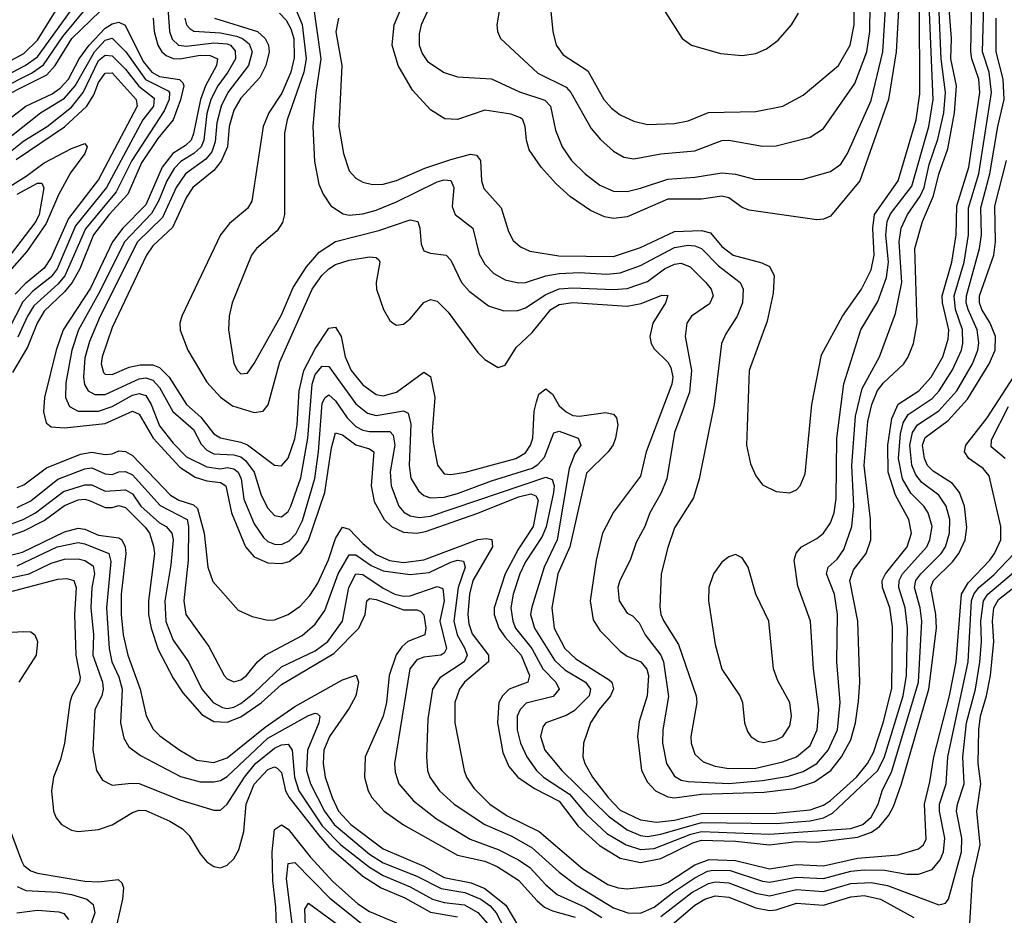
# Model space of a CAD drawing. Header units: inches. Extents: x 884549 to 1028252, y 526810 to 653624.
# Tile 609 of 656: x 971698 to 974603, y 556483 to 559125. Entities that reach past the tile are written whole.
import ezdxf

# ---------------------------------------------------------------- set-up
doc = ezdxf.new("R2010")
doc.units = ezdxf.units.IN
doc.header["$MEASUREMENT"] = 0
doc.layers.add('A9575', color=7, linetype='Continuous')

msp = doc.modelspace()

# ---------------------------------------------------------------- linework, layer by layer
at = {"layer": 'A9575', "color": 5}
for points, elevation in [([(972489.6, 559210), (972531.5, 559111.5), (972542.5, 559010), (972536.2, 558970), (972487.1, 558830), (972478.7, 558790), (972478.9, 558550), (972473, 558527), (972457.7, 558502.3), (972396.9, 558450), (972381.4, 558430), (972325, 558290), (972316.1, 558250), (972314, 558210), (972330, 558111), (972340.3, 558090), (972350, 558080.3), (972370, 558082), (972390, 558110.3), (972470, 558254.3), (972504.7, 558335.3), (972544.2, 558395.8), (972581, 558439), (972630, 558470.4), (972757.2, 558502.8), (972850, 558534.5), (972872.7, 558530), (972878.9, 558510), (972882.8, 558462.8), (972890, 558443.6), (972910, 558436), (972955.8, 558430), (972970, 558415.8), (973001.2, 558350), (973024.1, 558324.1), (973081.3, 558281.3), (973125.9, 558265.9), (973167.5, 558267.5), (973190, 558274.7), (973250, 558314.6), (973290, 558330.7), (973330, 558334.5), (973450, 558328.7), (973490, 558331.6), (973550, 558352.4), (973600.9, 558390), (973630, 558404), (973650, 558406.5), (973675.8, 558395.8), (973722.8, 558350), (973738, 558330), (973744.2, 558310), (973733.4, 558286.6), (973680.1, 558250), (973666.1, 558230), (973661.9, 558190), (973680.1, 558090), (973673.8, 558026.2), (973630, 557906.9), (973607.6, 557770), (973591, 557729), (973556.8, 557670), (973542.1, 557630), (973517.2, 557582.8), (973499.4, 557530), (973468.3, 557470), (973463.1, 557450), (973466.3, 557410), (973490, 557373.7), (973505.8, 557365.8), (973525.9, 557345.9), (973543.4, 557310), (973589.4, 557250), (973597.6, 557230), (973611.9, 557128.1), (973595.7, 557030), (973594.2, 556990), (973606.3, 556930), (973630, 556893.4), (973650, 556881.6), (973670, 556877.3), (973790, 556871.7), (973890, 556879.9), (973966.6, 556893.4), (974010, 556907), (974050, 556930.4), (974083.8, 556970), (974111, 557030), (974119.2, 557110), (974109.2, 557230), (974110.8, 557370), (974101.9, 557430), (974078.2, 557490), (974083.9, 557510), (974110, 557533.6), (974130, 557562.3), (974153.7, 557630), (974159.1, 557690), (974153.4, 557810), (974164.6, 557955.4), (974183.5, 558036.5), (974234.6, 558130), (974282.2, 558257.8), (974300.6, 558350), (974293.3, 558470), (974298.8, 558510), (974317.2, 558550), (974355.1, 558604.9), (974366.7, 558630), (974381.9, 558698.1), (974407.6, 558772.4), (974424.4, 558850), (974429.8, 558910), (974417.1, 559010), (974410.4, 559170)], 2640), ([(972133.7, 559173.7), (972139.5, 559090), (972147.3, 559067.3), (972166.3, 559050), (972190, 559046.8), (972270, 559056.9), (972310, 559053.9), (972319.2, 559050), (972333.1, 559033.1), (972334.7, 559010), (972312.3, 558970), (972282.5, 558930), (972261.9, 558890), (972250, 558848.9), (972241.1, 558770), (972232.7, 558750), (972211.5, 558730), (972173.2, 558706.8), (972153.7, 558686.3), (972131.9, 558650), (972107.4, 558590), (972086.9, 558553.1), (972006.8, 558470), (971935.1, 558324.9), (971870.9, 558210), (971851.6, 558150), (971834, 558054), (971832.5, 558010), (971844.2, 557984.2), (971870.5, 557970.5), (971930, 557970.3), (971970, 557983.9), (972030, 558017.4), (972050, 558021.8), (972070, 558015.9), (972086, 557990), (972110, 557927.3), (972150, 557875.5), (972190, 557835.8), (972250, 557805.8), (972290, 557800.3), (972310, 557804.3), (972330, 557799.8), (972342.1, 557790), (972350.7, 557770), (972358.6, 557710), (972390, 557637.2), (972417.3, 557597.3), (972430, 557585.8), (972450, 557577.2), (972470, 557576.8), (972492.7, 557587.3), (972512.2, 557607.8), (972532.1, 557647.9), (972568.3, 557771.7), (972579.5, 557850), (972590, 557993.6), (972599.2, 558010), (972610, 558018.2), (972630, 558001), (972664.3, 557950), (972690, 557924.8), (972710, 557914.1), (972730, 557910.3), (972789.8, 557909.8), (972799.4, 557899.4), (972804.4, 557870), (972790.9, 557790.9), (972793.6, 557750), (972816.2, 557690), (972831.7, 557671.7), (972850, 557661.4), (972876.4, 557656.4), (972910, 557659.8), (973250, 557775), (973268.7, 557768.7), (973274.8, 557750), (973273.4, 557730), (973251.7, 557628.3), (973239.5, 557600.5), (973190, 557525.4), (973173.6, 557490), (973153.9, 557430), (973146.7, 557390), (973152.7, 557350), (973161, 557330), (973208.9, 557270), (973241.6, 557210), (973279.9, 557170), (973289.2, 557150), (973271.8, 557128.2), (973191.9, 557108.1), (973174.1, 557090), (973166.1, 557070), (973165.4, 557030), (973175.6, 556990), (973194.6, 556950), (973222.7, 556910), (973243.5, 556890), (973320.3, 556840.3), (973370, 556779.6), (973430, 556724.3), (973487.7, 556690), (973530, 556676.9), (973570, 556679.8), (973677.9, 556722.1), (973710, 556729.6), (973910, 556722.2), (974150, 556738.9), (974185.7, 556750), (974210, 556772.1), (974231.4, 556810), (974242.9, 556850), (974271.8, 556908.2), (974350, 557170), (974360, 557350), (974354.8, 557390), (974338.5, 557450), (974342.2, 557470), (974356.8, 557490), (974417.1, 557550), (974430, 557570.1), (974441.8, 557610), (974443, 557650), (974432.1, 557690), (974410, 557721.9), (974360, 557760), (974341.9, 557781.9), (974330.6, 557810.6), (974324.8, 557870), (974332.4, 557907.6), (974347.3, 557930), (974410, 557971.3), (974462.9, 558030), (974509.4, 558110), (974525.4, 558150), (974527.9, 558172.1), (974522.8, 558210), (974496.6, 558270), (974490.7, 558290), (974491.3, 558310), (974530.4, 558450), (974536, 558490), (974533.8, 558570), (974561, 558670), (974584.2, 558810), (974603, 558890), (974599.9, 558950), (974579, 559030), (974579.6, 559130)], 2540), ([(972184.6, 559130), (972189.6, 559109.6), (972199.4, 559099.4), (972211.8, 559091.8), (972290, 559086.8), (972337, 559077), (972354.7, 559070), (972374.4, 559054.4), (972384.1, 559030), (972373, 558990), (972312.1, 558910), (972292.6, 558870), (972279.5, 558820.5), (972274.9, 558765.1), (972264.8, 558735.2), (972246.4, 558713.6), (972186.6, 558670), (972159.3, 558630), (972118.8, 558541.2), (972045.5, 558470), (971935.2, 558250), (971903.9, 558176.1), (971890, 558127.1), (971885.6, 558070), (971888.9, 558048.9), (971899.2, 558030), (971918.9, 558018.9), (971950, 558019.1), (972050, 558065.8), (972070, 558068), (972090, 558061.7), (972110, 558040.3), (972149, 557969), (972210, 557916), (972232.9, 557872.9), (972250, 557855), (972270, 557844.2), (972330, 557841.7), (972350, 557835.1), (972364.1, 557824.1), (972389.5, 557790), (972410, 557721.8), (972430, 557683.9), (972450, 557662.5), (972470, 557658.2), (972490, 557674.5), (972498.1, 557690), (972527.1, 557772.9), (972547.8, 557890), (972560.8, 558050), (972570, 558078.7), (972590, 558103.3), (972610, 558101.8), (972690, 557991.3), (972724.2, 557964.2), (972750, 557957.1), (972830, 557971.1), (972844.4, 557964.4), (972852.1, 557932.1), (972847, 557810), (972852, 557772), (972874.6, 557734.6), (972890, 557721.7), (972910, 557713.9), (972950, 557716), (972990, 557726.9), (973090, 557764.6), (973210, 557802.2), (973227.1, 557812.9), (973245.9, 557834.1), (973273.8, 557906.2), (973290, 557911.1), (973345.5, 557890), (973353.4, 557870), (973335.4, 557844.6), (973318.8, 557801.2), (973283.8, 557590), (973245.7, 557510), (973208.5, 557391.5), (973205.5, 557370), (973217.1, 557330), (973275.4, 557235.4), (973306.8, 557206.8), (973366.9, 557170), (973382.4, 557150), (973378.2, 557130), (973334, 557086), (973310, 557071.8), (973250.3, 557050), (973241.3, 557038.7), (973234.9, 557010), (973247.1, 556970), (973297.5, 556910), (973434.8, 556774.8), (973490, 556735.1), (973530, 556718), (973550, 556715.5), (973590, 556721.5), (973710, 556756.1), (973930, 556753.8), (974030, 556761.1), (974069.5, 556770.5), (974096.1, 556783.9), (974230, 556910), (974249.4, 556950.6), (974304.8, 557130), (974314.7, 557190), (974317.6, 557330), (974310.6, 557390), (974292.1, 557450), (974292.9, 557470), (974303.2, 557490), (974374.5, 557570), (974383.8, 557590), (974390.2, 557630), (974379.1, 557670), (974365.4, 557690), (974327.8, 557727.8), (974303.3, 557770), (974291.4, 557830), (974296.6, 557903.4), (974304.7, 557935.3), (974319.5, 557960.5), (974390, 558007.4), (974410.7, 558030), (974450, 558091.9), (974476.6, 558150), (974480.6, 558170), (974479.6, 558210), (974459.3, 558270), (974455.4, 558310), (974484.8, 558410), (974498, 558490), (974497.7, 558570), (974528.3, 558670), (974565.9, 558910), (974558.8, 558970), (974538.8, 559030), (974542.9, 559170)], 2560), ([(972272.8, 559130), (972399.5, 559090), (972422.3, 559070), (972432.1, 559050), (972434.1, 559030), (972423.5, 558990), (972405.8, 558954.2), (972350, 558893.9), (972330, 558858.1), (972316.1, 558810), (972310.5, 558750), (972291.9, 558708.1), (972270, 558679.8), (972208.3, 558630), (972190, 558601.5), (972148.4, 558511.6), (972090, 558457.9), (972071.6, 558430), (971970, 558216.5), (971940.7, 558130), (971937.9, 558110), (971944.6, 558084.6), (971950, 558079.1), (971970, 558078.3), (972020.4, 558099.6), (972052.8, 558107.2), (972090, 558106.7), (972110, 558099), (972138.9, 558070), (972189.8, 557990), (972232.1, 557952.1), (972270, 557903.6), (972290, 557891.7), (972350, 557879.1), (972370, 557870.5), (972450, 557811.2), (972470, 557808.6), (972490, 557831.6), (972510, 557888.4), (972516.6, 557930), (972522.3, 558030), (972536.2, 558090), (972570, 558153.6), (972610, 558214.7), (972615.6, 558215.6), (972630, 558217.6), (972646.1, 558190), (972657.8, 558130), (972676.1, 558090), (972710, 558047.7), (972750, 558019.1), (972770, 558015.1), (972810, 558025.9), (972890, 558084.7), (972910, 558072.1), (972922.6, 558010), (972914.5, 557910), (972917.4, 557877.4), (972931, 557811), (972950, 557785.1), (972970, 557782.8), (973013.7, 557790), (973161.4, 557830), (973190, 557847.6), (973205.4, 557870), (973211.5, 557890), (973216.3, 557970), (973222.6, 557997.4), (973230, 558020.1), (973250, 558036.4), (973270, 558019.8), (973290, 557985.7), (973310, 557967.7), (973330, 557957.6), (973350, 557955.4), (973426.4, 557966.4), (973450, 557960.8), (973459.1, 557950), (973463.2, 557930), (973455.9, 557890), (973449.2, 557870.8), (973434.2, 557850), (973370, 557787.3), (973320.8, 557570), (973285.6, 557490), (973268.1, 557390), (973274.9, 557330), (973305.9, 557270), (973339.1, 557239.1), (973437.1, 557177.1), (973445.1, 557170), (973450.3, 557150.3), (973441.5, 557130), (973407.4, 557090), (973382.2, 557050), (973361.3, 556990), (973359.4, 556950), (973365.3, 556930), (973388, 556890), (973434.1, 556830), (973470, 556792.9), (973530, 556764.6), (973577.2, 556757.2), (973630, 556763.2), (973710, 556783.3), (973930, 556783.6), (974030, 556793.9), (974070, 556807.8), (974090, 556821), (974167.4, 556890), (974199.9, 556930), (974217.1, 556962.9), (974245.8, 557050), (974271.3, 557151.3), (974273.3, 557333.3), (974265.2, 557390), (974243.6, 557450), (974243, 557470), (974252.3, 557490), (974316.8, 557570), (974329, 557610), (974321.3, 557650), (974281.8, 557721.8), (974260.7, 557790), (974259.2, 557870), (974271.4, 557948.6), (974289.7, 557990.3), (974350.9, 558030), (974387.5, 558070), (974421.7, 558130), (974437.8, 558182.2), (974439.3, 558210), (974420.7, 558290), (974420.1, 558310), (974448.2, 558410), (974461.1, 558490), (974463.7, 558576.3), (974498.8, 558690), (974530.8, 558910), (974528.4, 558950), (974507.3, 559010), (974504.7, 559030), (974507.4, 559190)], 2580), ([(972464.2, 559144.2), (972483.9, 559123.9), (972498.2, 559098.2), (972506.9, 559070), (972507.8, 559012.2), (972497.8, 558970), (972471.1, 558908.9), (972432.9, 558850), (972415.8, 558810), (972382.8, 558590), (972370, 558568.5), (972316.3, 558523.7), (972290.1, 558490), (972175.6, 558250), (972170.2, 558230), (972171.3, 558208.7), (972193.7, 558150), (972250, 558055.5), (972290, 558011.1), (972326, 557986), (972390, 557966.5), (972416.2, 557970), (972431, 557989), (972464.8, 558115.2), (972560.3, 558330), (972589.2, 558370.8), (972610, 558389.8), (972630, 558402.4), (972670, 558416.1), (972730, 558425.7), (972750, 558423.5), (972757, 558417), (972760.1, 558410), (972749.6, 558350), (972750.7, 558330), (972771.6, 558270), (972790, 558237.8), (972799.5, 558230), (972810, 558223.8), (972830, 558227.2), (972850, 558242.2), (972890, 558290.7), (972910, 558299.6), (972930, 558294.6), (972961.9, 558261.9), (973050, 558142.9), (973070, 558122.6), (973110, 558099.1), (973130, 558106.3), (973162.4, 558157.6), (973210, 558202.7), (973265, 558270), (973290, 558285.3), (973330, 558291.2), (973490, 558280.1), (973532, 558288), (973592.8, 558312.8), (973610, 558311.8), (973603.9, 558290), (973566, 558230), (973557.1, 558190), (973560.9, 558170), (973570, 558154.5), (973610, 558114.8), (973619, 558099), (973625.1, 558070), (973622.5, 558050), (973546.1, 557850), (973530, 557778.4), (973450, 557672), (973417.9, 557610), (973398.7, 557530), (973380.7, 557410), (973390, 557354), (973410, 557322.7), (973470, 557261.8), (973490, 557247.2), (973530.2, 557230.2), (973548.8, 557208.8), (973553.3, 557190), (973549.5, 557130.5), (973526, 557054), (973520.5, 557010), (973533.1, 556910), (973550, 556875), (973573.6, 556850), (973610, 556831.7), (973630, 556829.5), (973710, 556840), (973894.6, 556845.4), (973983.6, 556856.4), (974043.6, 556876.4), (974091.7, 556910), (974122.9, 556950), (974150, 557000.4), (974164, 557050), (974173.3, 557113.3), (974177.2, 557170), (974170.8, 557350), (974147.9, 557470), (974158.3, 557501.7), (974195.5, 557550), (974209.6, 557590), (974208.8, 557651.2), (974189.8, 557810), (974200.7, 557939.3), (974212, 557990), (974228.8, 558031.2), (974246.4, 558053.6), (974306.4, 558110), (974319.6, 558130), (974334.9, 558170), (974345.7, 558230), (974339.7, 558450), (974361.5, 558530), (974394.2, 558605.8), (974410.1, 558669.9), (974436.2, 558743.8), (974456.6, 558850), (974462.2, 558930), (974445.1, 559010), (974447.1, 559070), (974439.6, 559170)], 2620), ([(972564, 559170), (972585.8, 559010), (972571.1, 558910), (972562.8, 558810), (972567.2, 558707.2), (972580.3, 558640.3), (972593.3, 558610), (972615.6, 558575.6), (972651.9, 558551.9), (972670, 558548.9), (972710, 558552.6), (972750, 558563.4), (972810, 558587.8), (972930, 558647.2), (972950, 558652.4), (972970, 558650.6), (972978.7, 558630), (972974, 558574), (972982.5, 558550), (973035.1, 558510), (973053.5, 558433.5), (973070, 558403.7), (973096.7, 558376.7), (973130, 558357.7), (973170, 558348.4), (973190, 558349.7), (973250.6, 558369.4), (973290, 558376), (973350, 558378.9), (973430, 558373.9), (973470, 558378.4), (973530, 558399.9), (973630, 558453.4), (973670, 558459.8), (973690, 558458.4), (973710, 558449.7), (973759.4, 558399.4), (973824.2, 558350), (973833, 558330), (973830.9, 558290), (973815.1, 558250), (973781.3, 558198.7), (973769.1, 558170), (973746.6, 557990), (973703.1, 557770), (973685.9, 557714.1), (973630, 557626.3), (973610, 557567.8), (973591, 557490), (973586.9, 557393.1), (973589.8, 557369.8), (973598.3, 557350), (973641.6, 557281.6), (973694.3, 557130), (973695.7, 557110), (973678, 557010), (973679.4, 556990), (973690, 556958), (973715, 556935), (973750, 556922.2), (973790, 556915.4), (973870, 556917), (973950, 556935.7), (973990, 556950.4), (974030, 556983.8), (974050.9, 557030), (974056.4, 557090), (974040.5, 557210), (974031.5, 557350), (973994, 557454), (973983.4, 557530), (973988.9, 557551.1), (974005, 557570), (974050, 557594.1), (974070, 557610.2), (974090, 557640.6), (974100.9, 557670), (974107.3, 557712.7), (974109.3, 557890), (974129.4, 558050.6), (974179.7, 558210), (974230, 558293.5), (974255.8, 558364.2), (974261.3, 558410), (974253.5, 558490), (974257.4, 558530), (974267.8, 558552.2), (974330, 558634.2), (974380.2, 558810), (974393.3, 558890), (974381.3, 559170)], 2660), ([(972638.4, 559130), (972630.8, 559089.2), (972647.8, 558990), (972639.2, 558810), (972653.1, 558730), (972670, 558679.7), (972690, 558657.3), (972710, 558646), (972738.9, 558638.9), (972770, 558639.9), (972810, 558651.1), (972893.1, 558686.9), (972970, 558712.8), (973028.3, 558728.3), (973045.9, 558725.9), (973057.7, 558710), (973060.5, 558650), (973066.9, 558626.9), (973118.7, 558570), (973140.2, 558500.2), (973154, 558474), (973175.3, 558455.3), (973202.6, 558442.6), (973288.7, 558428.7), (973450, 558426.1), (973530, 558453.2), (973630, 558500.7), (973710, 558503), (973735.9, 558495.9), (973770, 558455.7), (973803.6, 558430), (973888, 558408), (973910, 558397), (973924, 558370), (973921.3, 558318.7), (973903.9, 558236.1), (973850.1, 558089.9), (973842.7, 557870), (973854.5, 557814.5), (973870, 557779.1), (973890, 557752.7), (973930, 557733.4), (973970, 557729), (973990, 557738), (974001.1, 557750), (974015.3, 557784.7), (974035.3, 557990), (974064.1, 558135.9), (974125.4, 558250), (974181.9, 558330), (974210, 558387.3), (974218.9, 558430), (974215.3, 558510), (974220.2, 558550), (974289.7, 558650), (974342.9, 558830), (974354, 558906), (974352.9, 559170)], 2680), ([(974293.5, 559190), (974284.6, 559030), (974261.7, 558890), (974176.8, 558650), (974090, 558545.5), (974070, 558536.8), (974050, 558535), (973850, 558563.1), (973830, 558571.5), (973790, 558599.7), (973770, 558604.9), (973710, 558596), (973610, 558595.3), (973490, 558543.6), (973450, 558539), (973423.9, 558543.9), (973382.3, 558562.3), (973322.8, 558602.8), (973280.8, 558640.8), (973236.9, 558690), (973201.6, 558741.6), (973193.3, 558770), (973189.5, 558810), (973182.5, 558830), (973175.7, 558835.7), (973146.8, 558846.8), (973070, 558858.5), (972990, 558830.6), (972952.3, 558832.3), (972910, 558859.7), (972857.1, 558917.1), (972814.1, 558990), (972797.2, 559050), (972802.8, 559110), (972828.7, 559170)], 2720), ([(972901.2, 559150), (972882.7, 559110), (972876.4, 559083.6), (972876.9, 559050), (972885, 559025), (972901.4, 559001.4), (972950, 558969.5), (972990, 558956.6), (973090, 558951.2), (973172.2, 558912.2), (973247.5, 558887.5), (973263.6, 558870), (973279.3, 558799.3), (973298.4, 558750), (973325.9, 558710), (973366.1, 558670), (973410, 558637.1), (973450, 558619.1), (973490, 558618.1), (973530, 558628.5), (973610, 558654.4), (973690, 558660.2), (973770, 558673.3), (973809.7, 558669.7), (973870, 558653.7), (974010, 558654.3), (974090, 558676.8), (974120.8, 558699.2), (974140.9, 558730), (974210, 558887.2), (974244.6, 559030), (974255.1, 559190)], 2740), ([(973113, 559150), (973106, 559110), (973108, 559090), (973116.9, 559070), (973227, 558967), (973310, 558926.5), (973323.7, 558910), (973384.1, 558804.1), (973411.5, 558771.5), (973450, 558737.3), (973480, 558720), (973510, 558714.4), (973590, 558729.2), (973690, 558738.7), (973770, 558769.1), (973790, 558769.6), (973890, 558751.9), (973930, 558752.7), (974030, 558779), (974070, 558804.5), (974162.6, 558937.4), (974197.4, 559030), (974206.8, 559090), (974207.7, 559167.7)], 2760), ([(973265.3, 559150), (973270.8, 559090), (973280.8, 559050), (973301.7, 559021.7), (973374, 558974), (973421.7, 558890), (973444.3, 558864.3), (973470, 558844.3), (973510, 558825.4), (973550, 558816.4), (973630, 558818.7), (973670, 558826.5), (973730, 558851.8), (973870, 558854.2), (973949.9, 558870.1), (974010, 558902.1), (974114.4, 558990), (974148.6, 559050), (974160.4, 559110), (974160.6, 559170)], 2780), ([(973589.1, 559170), (973652.9, 559070), (973680.5, 559050), (973765.3, 559025.3), (973830, 559019.6), (973870, 559025.1), (973901.1, 559038.9), (973935.6, 559064.4), (973975.2, 559110), (973996, 559144)], 2820), ([(971470, 558897), (971710, 559025.7), (971750, 559065.3), (971802.9, 559150)], 2580), ([(971540.3, 558899.7), (971713.9, 558990), (971750, 559015.6), (971847.9, 559150)], 2560), ([(971550, 558876.1), (971732.3, 558967.7), (971767.9, 558992.1), (971824.8, 559075.2), (971886.6, 559150)], 2540), ([(971592.3, 558870), (971777.3, 558962.7), (971802.3, 558990), (971851.6, 559070), (971934.6, 559150)], 2520), ([(971621.7, 558798.3), (971716.1, 558870), (971793.2, 558906.8), (971817.3, 558922.7), (971841.2, 558950), (971873.5, 559010), (971902.2, 559050), (971950, 559100.7), (971970, 559113.3), (971990, 559117.7), (972009.3, 559109.3), (972061.7, 559001.7), (972087.5, 558970), (972110, 558957.8), (972169, 558949), (972179.1, 558939.1), (972182.1, 558930), (972171.7, 558888.3), (972150.5, 558829.5), (972105.2, 558774.8), (972057.5, 558702.5), (972016.4, 558610), (971961.3, 558550), (971915.8, 558490), (971874.7, 558390), (971852.6, 558350), (971830, 558322.3), (971770, 558265.2), (971749.3, 558230), (971720.7, 558159.3), (971675.9, 558084.1)], 2480), ([(972091.2, 559130), (972094.4, 559090), (972104.8, 559050), (972117.5, 559030), (972130, 559019.8), (972150, 559011.2), (972170, 559009.6), (972230, 559020.1), (972259.8, 559019.8), (972280.9, 559010), (972278.1, 558990), (972246.1, 558930), (972231.3, 558890), (972210.8, 558789.2), (972203.2, 558770), (972186.4, 558753.6), (972149.7, 558730.3), (972117.6, 558690), (972070, 558579.3), (972002, 558510), (971971.3, 558470), (971907, 558333), (971825.7, 558210), (971805.6, 558150), (971770.4, 558010), (971767.9, 557967.9), (971776, 557936), (971790, 557923.7), (971830, 557921), (971950, 557934), (972030, 557969.8), (972050, 557960.9), (972091, 557890), (972170, 557805.1), (972215.7, 557775.7), (972250, 557764.9), (972290, 557759.7), (972306, 557750), (972322.2, 557670), (972363.6, 557570), (972390, 557540.4), (972430, 557522.5), (972470, 557520.5), (972493.2, 557526.8), (972527, 557553), (972550, 557588), (972598.3, 557730), (972617.8, 557862.2), (972630, 557906), (972650, 557899.9), (972690, 557870.3), (972730, 557859.3), (972742.7, 557850), (972734.7, 557750), (972743.8, 557703.8), (972772.9, 557650), (972794.9, 557630), (972830, 557613), (972870, 557610.3), (972895.4, 557615.4), (973050, 557668.7), (973170, 557717.4), (973206.1, 557726.1), (973220.4, 557720.4), (973227.9, 557707.9), (973213.1, 557630), (973170, 557564), (973130, 557490), (973097.8, 557390), (973097.9, 557370), (973112, 557330), (973130, 557302.9), (973177.2, 557250), (973202.5, 557190), (973197.3, 557170), (973142.3, 557150), (973122, 557130), (973111.7, 557110), (973107.2, 557050), (973123.2, 556963.2), (973141.4, 556921.4), (973167.9, 556890), (973216.4, 556856.4), (973290, 556819.7), (973345.6, 556745.6), (973408.5, 556688.5), (973470, 556651.4), (973530, 556638.5), (973590, 556650), (973683.9, 556696.1), (973710, 556704.2), (973810, 556701.4), (973910, 556690.7), (973990, 556700.4), (974050, 556698.1), (974170, 556712.8), (974211.7, 556728.3), (974235.1, 556744.9), (974262.4, 556777.6), (974276.7, 556803.3), (974300.1, 556870), (974380.9, 557150), (974402.9, 557330), (974401.7, 557370), (974386.4, 557450), (974394.5, 557470), (974450, 557525.1), (974468.7, 557550), (974487.5, 557590), (974493.2, 557626.8), (974486.1, 557690), (974471, 557730), (974450, 557756.9), (974393.2, 557793.2), (974377.1, 557810), (974367.6, 557830), (974362.2, 557870), (974370, 557892.4), (974437.2, 557942.8), (974494.8, 558005.2), (974559, 558110), (974575.9, 558150), (974577.1, 558190), (974561.3, 558230), (974537.5, 558270), (974530.2, 558290), (974530, 558310), (974572.6, 558430), (974577.8, 558470), (974575.4, 558575.4), (974609.5, 558710)], 2520), ([(971650, 558764), (971758.8, 558850), (971830, 558893.9), (971861.6, 558930), (971917.9, 559030), (971950, 559064.7), (971970, 559071.1), (972010.4, 559030.4), (972069.1, 558949.1), (972135.8, 558915.8), (972139.8, 558910), (972139.1, 558890), (972123.5, 558856.5), (972028.2, 558710), (971982.3, 558617.7), (971892, 558508), (971830.6, 558369.4), (971810, 558344.4), (971739.5, 558280.5), (971720.2, 558250), (971691.8, 558188.2)], 2460), ([(971670, 558736.4), (971710, 558767.8), (971779, 558810), (971850, 558867.5), (971884.7, 558910), (971930, 559005), (971950, 559020.1), (971970, 559018.8), (972010, 558979.4), (972048.8, 558928.8), (972094.1, 558894.1), (972092, 558870), (972060.7, 558830), (971954, 558630), (971862.7, 558517.3), (971808.6, 558390), (971790, 558366.7), (971736.2, 558323.8), (971707.2, 558292.8), (971664.8, 558210)], 2440), ([(971687.4, 558712.6), (971830, 558809.5), (971895.2, 558870), (971916.3, 558903.7), (971930, 558940.3), (971950, 558967.9), (971970, 558968.4), (972041.5, 558890), (972044.7, 558870), (971930, 558653.7), (971841.2, 558538.8), (971790, 558423.3), (971770, 558391.9), (971713.9, 558346.1), (971684.5, 558315.5)], 2420), ([(971642.4, 558617.6), (971716.5, 558663.5), (971770, 558702.9), (971850, 558745.1), (971890, 558759.8), (971896.6, 558750), (971890.1, 558730), (971847.1, 558672.9), (971811.7, 558608.3), (971775.7, 558524.3), (971718.8, 558441.2), (971636.5, 558350)], 2380), ([(971690, 558610.6), (971750, 558642.9), (971762.6, 558642.6), (971768.9, 558628.9), (971754.9, 558550), (971745, 558530), (971669.8, 558430)], 2360), ([(971690, 557744.8), (971710, 557752.4), (971776.7, 557803.3), (971877.1, 557842.9), (971910, 557848.7), (971950, 557842.2), (971970, 557844.1), (971990, 557852.9), (972010, 557851.4), (972030, 557838.9), (972142.3, 557722.3), (972167.6, 557707.6), (972210, 557694), (972222.7, 557682.7), (972242.3, 557610), (972252.9, 557510), (972267.8, 557467.8), (972342.5, 557382.5), (972383.8, 557363.8), (972430, 557353.8), (972450, 557354.1), (972490, 557370.1), (972525.1, 557394.9), (972554.3, 557425.7), (972577.3, 557462.7), (972608.7, 557531.3), (972630, 557594.4), (972650, 557627.4), (972670, 557622.3), (972710, 557579.9), (972750, 557546.9), (972789.4, 557529.4), (972830, 557523.9), (972890, 557531.8), (973050, 557591.5), (973074.7, 557594.7), (973091.2, 557591.2), (973092.5, 557570), (973034.6, 557470), (973024.6, 557430), (973019.8, 557370), (973022.7, 557342.7), (973033.1, 557313.1), (973081, 557250), (973081.3, 557230), (973010.7, 557170), (972995.8, 557150), (972981.4, 557110), (972982.1, 557050), (973009.2, 556910), (973016.6, 556890), (973038.1, 556858.1), (973085.1, 556810), (973136.3, 556776.3), (973230.5, 556730), (973359.8, 556619.8), (973433.6, 556573.6), (973463.4, 556563.4), (973490, 556560.7), (973590, 556571.3), (973610, 556579.7), (973690, 556631), (973732.4, 556647.6), (973810, 556644.4), (973910, 556620.1), (973990, 556632.1), (974070, 556628.9), (974170, 556651.6), (974290, 556660.6), (974350, 556678.5), (974364.5, 556690), (974372.7, 556707.3), (974367.4, 556810), (974383.9, 556876.1), (974395.2, 556950), (974441.6, 557130), (974461.3, 557230), (974477.1, 557430), (974496.5, 557463.5), (974560.4, 557530), (974574.7, 557550), (974593, 557590), (974593.5, 557630), (974558.8, 557778.8), (974541.3, 557801.3), (974498.4, 557830), (974485.4, 557850), (974489.6, 557870), (974552.4, 557950), (974643.4, 558090)], 2480), ([(974605.9, 557830), (974565, 557865), (974565.1, 557885.1), (974615.8, 557984.2)], 2460), ([(971690, 557685.9), (971730, 557705.5), (971810, 557769.6), (971890, 557800.3), (971910, 557802.4), (971950, 557785.1), (971970, 557782.8), (971990, 557791.1), (972010, 557792.2), (972030, 557782.5), (972111.9, 557691.9), (972191.9, 557650), (972195.9, 557630), (972194.3, 557530), (972182.3, 557410), (972187.8, 557370), (972256, 557276), (972301.4, 557190), (972310, 557179.8), (972330, 557171.5), (972350, 557177.5), (972366.8, 557190), (972399.2, 557230), (972421.9, 557250), (972531.4, 557308.6), (972570, 557341.7), (972598, 557382), (972637, 557490), (972670, 557546.4), (972690, 557546.1), (972735.1, 557515.1), (972770, 557498.8), (972850, 557488), (972906.3, 557493.7), (972970, 557524.6), (972990, 557530.4), (973007.6, 557527.6), (973012.3, 557510), (972991.9, 557450), (972979.2, 557350), (972988.5, 557310), (973011.6, 557270), (973017.8, 557250), (973008.9, 557230), (972937.1, 557182.9), (972915.9, 557150), (972902.2, 557062.2), (972897.9, 556950), (972901.1, 556910), (972908.3, 556890), (972936.8, 556850), (972979.6, 556810), (973070.7, 556750), (973150, 556715.9), (973210, 556681.9), (973289.5, 556609.5), (973341.3, 556570), (973450, 556504.3), (973492.6, 556490), (973530, 556488.6), (973570, 556506.2), (973628, 556552), (973690, 556593), (973727.7, 556612.3), (973744.2, 556615.8), (973794.6, 556614.6), (973890, 556582.9), (973910, 556580.5), (973990, 556595.5), (974070, 556591.5), (974150, 556613.1), (974190, 556617), (974250, 556616.1), (974315.8, 556604.2), (974350, 556604), (974390, 556617.8), (974414, 556646), (974423.8, 556670), (974427.5, 556710), (974411.9, 556790), (974412.1, 556810), (974431.5, 556870), (974436.7, 556950), (974496.5, 557230), (974506.7, 557410), (974513.4, 557430), (974528.4, 557450), (974572.5, 557487.5), (974632.9, 557550)], 2460), ([(971670, 557636.8), (971707.8, 557650), (971744.5, 557670), (971827.1, 557732.9), (971890, 557753.2), (971910, 557752.5), (971950, 557733.9), (972010, 557738.2), (972030, 557726.4), (972055.4, 557690), (972110, 557641), (972129.6, 557629.6), (972146.7, 557610), (972150, 557590), (972143.7, 557516.3), (972125.4, 557410), (972129.3, 557349.3), (972150, 557294.6), (972195.8, 557230), (972234.7, 557150), (972268.2, 557110), (972295.7, 557095.7), (972310, 557092.8), (972330, 557097), (972350, 557107.3), (972390, 557138.9), (972470, 557215.4), (972570, 557263.2), (972607.2, 557290), (972650.5, 557350), (972669.3, 557450), (972690, 557490), (972710, 557487.7), (972770, 557447.4), (972805.1, 557430), (972830, 557424.2), (972850, 557424.9), (972930, 557453), (972946.8, 557446.8), (972950.3, 557410.3), (972937.9, 557350), (972957.6, 557270), (972950, 557255.8), (972940.6, 557250), (972890, 557244.3), (972870, 557236.4), (972849, 557210), (972804, 556930), (972805.3, 556905.3), (972816.8, 556870), (972859.8, 556819.8), (972927.6, 556767.6), (973026.7, 556706.7), (973110, 556676.5), (973170, 556646.3), (973203.3, 556623.3), (973250, 556572.7), (973283.6, 556543.6), (973366.6, 556506.6), (973415.7, 556475.7)], 2440), ([(971670, 557603.6), (971710, 557617.3), (971770, 557647.6), (971830, 557691.9), (971870, 557708.4), (971890, 557710), (971905.9, 557705.9), (971950, 557685.6), (971970, 557685.7), (971990, 557692.1), (972010, 557685.4), (972068, 557628), (972080.3, 557610), (972092.1, 557572.1), (972094.9, 557550), (972078.1, 557410), (972078, 557370), (972085.8, 557330), (972106.4, 557266.4), (972150, 557182), (972178.6, 557138.6), (972234.9, 557074.9), (972270, 557054.8), (972310, 557052.1), (972350, 557067.8), (972410, 557109.6), (972470, 557163.4), (972624.9, 557255.1), (972698.9, 557330), (972716.9, 557370), (972721.9, 557410), (972730, 557417.5), (972750, 557414.7), (972830, 557384), (972870, 557384.1), (972880.2, 557380.2), (972890, 557368.7), (972895.8, 557330), (972893.1, 557310), (972843.1, 557290), (972825, 557275), (972808.8, 557251.2), (972787.5, 557190), (972779.7, 557110), (972770.3, 557069.7), (972716.8, 556950), (972715, 556890), (972726.4, 556850), (972736.9, 556830), (972773.1, 556790), (972830, 556749.2), (972990, 556659.8), (973070, 556642.1), (973106.4, 556626.4), (973170, 556585.9), (973224.9, 556524.9), (973246.8, 556506.8), (973270, 556495.6), (973336.9, 556476.9)], 2420), ([(971670, 557545.1), (971705.7, 557554.3), (971830, 557614.1), (971870, 557625.2), (971890, 557621.7), (971930, 557603.8), (971990, 557596), (971998.7, 557590), (972008.6, 557570), (972010.8, 557550), (971997.5, 557430), (971997, 557370), (972002.8, 557310), (972016.2, 557250), (972052.6, 557150), (972070.9, 557070.9), (972091.7, 557031.7), (972111.6, 557011.6), (972170, 556969.3), (972220.6, 556940.6), (972270, 556933), (972310, 556946.9), (972422.3, 557037.7), (972510, 557099.1), (972650, 557177), (972690.7, 557190.7), (972697.1, 557170), (972689.5, 557130), (972670, 557093.4), (972611.4, 557010), (972595.2, 556970), (972593.4, 556930), (972599.5, 556890), (972619.5, 556830), (972638.2, 556790), (972674.9, 556750), (972770, 556678.9), (972890, 556627.4), (972950, 556594), (973030, 556578.8), (973070, 556561.3), (973132.6, 556512.6), (973169.7, 556449.7)], 2380), ([(971690, 557514.1), (971808.5, 557570), (971870, 557582.4), (971890, 557578.6), (971961.1, 557550), (971966.7, 557526.7), (971953.3, 557390), (971961.3, 557270), (971969.8, 557230), (971990, 557185.9), (971999.9, 557150), (971994.9, 557050), (972004.9, 557004.9), (972020, 556980), (972054.5, 556954.5), (972171.8, 556891.8), (972230, 556876.7), (972270, 556876), (972290, 556880.4), (972310, 556892.1), (972430, 557005.1), (972550, 557072.1), (972570, 557079), (972576.7, 557076.7), (972583, 557070), (972580.1, 557050), (972547.2, 556970), (972544.3, 556910), (972555.5, 556870), (972597, 556790), (972626.1, 556750), (972730, 556663.4), (972770, 556637.4), (972870, 556598.4), (972941.3, 556561.3), (973011.5, 556550), (973058.4, 556530), (973086.3, 556510), (973104.1, 556490), (973140.2, 556420.2)], 2360), ([(971670, 557478.3), (971725.8, 557490), (971790, 557521.3), (971830, 557533.8), (971870, 557534.4), (971890, 557529.4), (971913.9, 557513.9), (971918.1, 557490), (971910.7, 557450), (971907.9, 557390), (971915.4, 557310), (971913.4, 557250), (971941.7, 557170), (971944.3, 557150), (971939.5, 557130), (971919.7, 557090), (971913.6, 556970), (971924.7, 556910), (971941.5, 556881.5), (971970, 556866.1), (972027.1, 556872.9), (972050, 556871.2), (972170, 556823.2), (972270, 556792.5), (972290, 556792.3), (972310, 556810.1), (972360.9, 556890), (972393.9, 556930), (972450, 556975.7), (972470, 556985.1), (972490, 556987.7), (972501.9, 556970), (972508.8, 556890), (972521.8, 556850), (972590, 556746.7), (972645.7, 556690), (972730, 556624.5), (972770, 556599.6), (972850, 556566.6), (972915.5, 556530), (972950, 556520.5), (973010, 556513.1), (973050, 556491), (973078.1, 556458.1)], 2340), ([(973590, 556479.3), (973681, 556550), (973730, 556576), (973750, 556581.1), (973790, 556578.7), (973870, 556548.1), (973910, 556540), (973990, 556558.3), (974070, 556552.8), (974150, 556576.3), (974210, 556579), (974258.3, 556570), (974410, 556513.4), (974430, 556518.6), (974438.5, 556530), (974476.9, 556670), (974477.7, 556710), (974462.5, 556790), (974464.8, 556810), (974485.1, 556870), (974481.1, 556950), (974492, 557050), (974517.9, 557150), (974531, 557229), (974535.8, 557290), (974533.8, 557350), (974541.7, 557410), (974555.2, 557430), (974630, 557493.8)], 2440), ([(971630, 557427.3), (971810, 557474.4), (971836.7, 557476.7), (971857.1, 557470), (971863.8, 557450), (971859.1, 557370), (971862.8, 557250), (971875.6, 557184.4), (971873.6, 557170), (971851.4, 557130), (971845.6, 557110), (971829.7, 556990.3), (971817.8, 556942.2), (971797.2, 556890), (971791.1, 556850), (971797, 556790), (971804.7, 556770), (971820.6, 556750), (971850, 556733.9), (971870, 556730.1), (971930, 556736.1), (971970, 556749.6), (972030, 556786.3), (972050, 556792.6), (972070, 556791.6), (972140.3, 556760.3), (972177.8, 556737.8), (972197.9, 556717.9), (972230, 556663.6), (972250, 556640.7), (972270, 556626.9), (972290, 556622.8), (972310, 556630.2), (972330, 556649.2), (972343.9, 556676.1), (972359.4, 556730), (972366.4, 556810), (972390, 556869.3), (972430, 556912.7), (972450, 556920.8), (972457.1, 556917.1), (972470, 556903.7), (972481.7, 556850), (972492.5, 556830), (972579.7, 556719.7), (972610, 556684.8), (972710, 556598), (972764, 556564), (972834, 556534), (972910, 556491.4), (972990, 556477.7)], 2320), ([(974501.2, 556458.8), (974509.4, 556590), (974532.1, 556690), (974522.4, 556790), (974533.7, 556870), (974526.4, 556930), (974528, 557030), (974533.1, 557070), (974551.1, 557130), (974562.4, 557190), (974572.8, 557290), (974568.3, 557350), (974572.2, 557390), (974586, 557414), (974650, 557464.2)], 2420), ([(971550, 557311), (971710, 557320.3), (971730, 557319.1), (971742.6, 557310), (971750.1, 557290), (971745.7, 557250), (971695.1, 557170)], 2280), ([(971655.3, 556770), (971702.8, 556642.8), (971710, 556629.7), (971730, 556614), (971750, 556606.7), (971890, 556583.2), (971930, 556581.7), (971988.1, 556588.1), (971998.7, 556578.7), (972004, 556564), (972001.4, 556530), (971964.2, 556370)], 2280), ([(972456.3, 556423.7), (972453.7, 556506.3), (972444.9, 556584.9), (972442.7, 556670), (972450, 556735.4), (972470, 556749.7), (972490, 556737.1), (972555.1, 556655.1), (972621.8, 556581.8), (972695.9, 556515.9), (972730, 556493.6), (972810, 556459.9)], 2280), ([(972502.4, 556450), (972484.6, 556590), (972490, 556635.2), (972510, 556638.5), (972612.7, 556532.7), (972710, 556455)], 2260), ([(971690, 556567.3), (971715.7, 556555.7), (971810, 556551), (971850, 556544.1), (971895.8, 556530), (971914.8, 556514.8), (971919.7, 556490), (971892, 556410)], 2260), ([(973590, 556426.6), (973690, 556512.6), (973719.7, 556530), (973750, 556539.7), (973790, 556536), (973870, 556504.8), (973910, 556496.6), (973930, 556499), (973990, 556518.7), (974070, 556512.8), (974150, 556536.6), (974190, 556540.9), (974238.2, 556530), (974336.2, 556476.2)], 2420), ([(971689.4, 556489.4), (971750, 556497.3), (971812.7, 556492.7), (971827.9, 556487.9), (971841.6, 556470)], 2240), ([(972540.8, 556450), (972539.1, 556500.9), (972550, 556518.8), (972730, 556386.7)], 2240)]:
    msp.add_lwpolyline(points, dxfattribs=dict(at, elevation=elevation))
at = {"layer": 'A9575', "color": 5, "elevation": 2680}
msp.add_lwpolyline([(973810, 557547.6), (973790, 557540.5), (973770, 557524.7), (973745, 557490), (973731.3, 557450), (973730.2, 557410), (973750, 557282), (973770, 557208.7), (973823.2, 557130), (973830.3, 557110), (973836.9, 557050), (973845.3, 557025.3), (973855.6, 557010), (973876.2, 556996.2), (973892.7, 556992.7), (973930, 557000.4), (973950, 557010.2), (973970, 557041.3), (973975.2, 557070), (973970.5, 557110), (973934.6, 557174.6), (973922.2, 557210), (973908.4, 557350), (973869.8, 557430), (973847.1, 557510), (973830, 557537.6)], close=True, dxfattribs=at)

doc.saveas('drawing.dxf')
